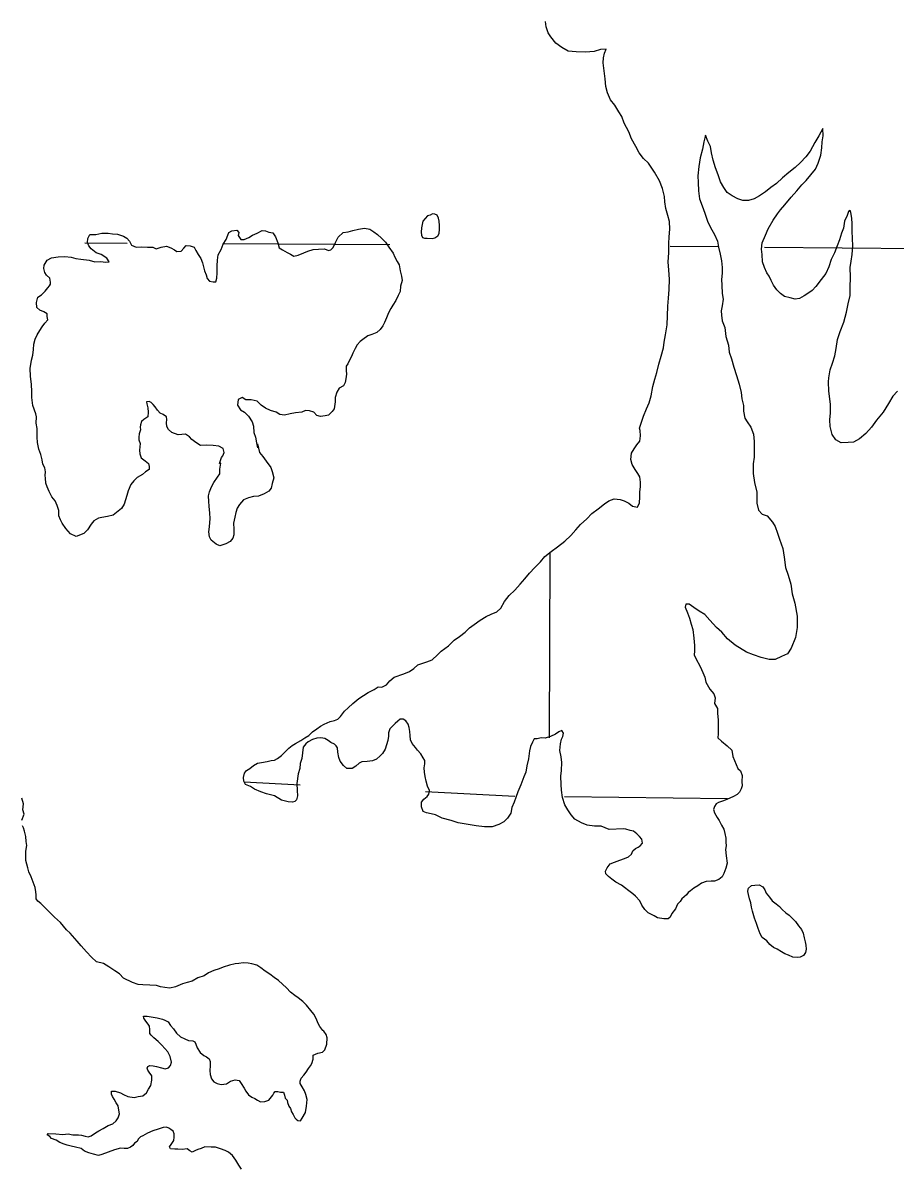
# Model space of a CAD drawing. Extents: x 77230 to 630905, y 790554 to 1662844.
# Drawn here: x 318299 to 326622, y 1576538 to 1587473 of the extents above; entities that cross this region are included whole.
import ezdxf

# ---------------------------------------------------------------- set-up
doc = ezdxf.new("R2010")
doc.units = 0
for name, color, linetype in [('Level 15', 7, 'Continuous'), ('Level 16', 7, 'Continuous'), ('Level 17', 7, 'Continuous')]:
    doc.layers.add(name, color=color, linetype=linetype)

msp = doc.modelspace()

# ---------------------------------------------------------------- linework, layer by layer
at = {"layer": 'Level 15'}
for points in [[(318891, 1585374), (319293, 1585372)], [(320206, 1585368), (321799, 1585360)], [(324476, 1585343), (324938, 1585339)], [(325377, 1585335), (328341, 1585307), (328492, 1585305)], [(323325, 1580651), (323331, 1582416)]]:
    msp.add_lwpolyline(points, dxfattribs=at)
at = {"layer": 'Level 16'}
for points in [[(320946, 1580201), (320411, 1580229)], [(322992, 1580091), (322141, 1580137)], [(325024, 1580069), (323466, 1580088)]]:
    msp.add_lwpolyline(points, dxfattribs=at)
at = {"layer": 'Level 17'}
for points in [[(324182, 1583608), (324221, 1583722), (324249, 1583792), (324276, 1583848), (324294, 1583915), (324311, 1584003), (324330, 1584075), (324348, 1584137), (324369, 1584217), (324390, 1584292), (324412, 1584372), (324417, 1584426), (324431, 1584498), (324448, 1584594), (324451, 1584678), (324454, 1584770), (324460, 1584848), (324465, 1584930), (324468, 1585027), (324462, 1585113), (324457, 1585195), (324462, 1585279), (324462, 1585369), (324467, 1585433), (324471, 1585505), (324468, 1585579), (324452, 1585637), (324433, 1585703), (324425, 1585765), (324420, 1585817), (324404, 1585893), (324373, 1585966), (324326, 1586050), (324268, 1586134), (324220, 1586181), (324181, 1586233), (324149, 1586293), (324106, 1586368), (324080, 1586434), (324037, 1586516), (324015, 1586580), (323987, 1586626), (323948, 1586689), (323906, 1586739), (323877, 1586807), (323863, 1586865), (323854, 1586939), (323850, 1586991), (323844, 1587041), (323837, 1587091), (323839, 1587139), (323850, 1587183), (323864, 1587223), (323812, 1587219), (323751, 1587200), (323669, 1587193), (323577, 1587197), (323501, 1587204), (323443, 1587238), (323383, 1587279), (323338, 1587341), (323310, 1587377), (323292, 1587437), (323285, 1587488)], [(326165, 1585636), (326139, 1585580), (326131, 1585514), (326111, 1585466), (326093, 1585403), (326069, 1585345), (326043, 1585279), (326011, 1585215), (325991, 1585147), (325961, 1585083), (325917, 1585025), (325867, 1584959), (325831, 1584921), (325789, 1584891), (325755, 1584869), (325711, 1584843), (325669, 1584837), (325620, 1584849), (325568, 1584863), (325530, 1584893), (325492, 1584925), (325462, 1584971), (325438, 1585017), (325420, 1585058), (325398, 1585090), (325375, 1585138), (325357, 1585194), (325353, 1585262), (325347, 1585316), (325353, 1585376), (325385, 1585448), (325411, 1585510), (325459, 1585592), (325501, 1585651), (325529, 1585691), (325569, 1585737), (325631, 1585809), (325685, 1585871), (325731, 1585927), (325775, 1585971), (325819, 1586023), (325861, 1586079), (325889, 1586135), (325915, 1586211), (325923, 1586281), (325927, 1586337), (325935, 1586397), (325933, 1586465), (325893, 1586395), (325857, 1586331), (325811, 1586249), (325769, 1586195), (325721, 1586141), (325669, 1586095), (325607, 1586047), (325549, 1585995), (325489, 1585942), (325437, 1585902), (325384, 1585860), (325328, 1585824), (325276, 1585796), (325224, 1585780), (325168, 1585778), (325120, 1585796), (325068, 1585822), (325020, 1585854), (324989, 1585902), (324955, 1585958), (324935, 1586024), (324907, 1586091), (324887, 1586163), (324871, 1586233), (324859, 1586295), (324836, 1586345), (324812, 1586403), (324796, 1586337), (324784, 1586267), (324763, 1586187), (324749, 1586103), (324741, 1586015), (324743, 1585951), (324745, 1585871), (324755, 1585795), (324781, 1585729), (324805, 1585659), (324832, 1585581), (324862, 1585520), (324898, 1585454), (324926, 1585392), (324936, 1585332), (324952, 1585266), (324966, 1585204), (324971, 1585140), (324971, 1585086), (324965, 1585026), (324969, 1584972), (324971, 1584892), (324981, 1584838), (324971, 1584774), (324963, 1584726), (324967, 1584686)], [(322206, 1585417), (322230, 1585423), (322258, 1585441), (322270, 1585463), (322274, 1585505), (322275, 1585539), (322271, 1585581), (322265, 1585609), (322253, 1585639), (322231, 1585649), (322209, 1585653), (322185, 1585639), (322161, 1585631), (322139, 1585606), (322115, 1585580), (322108, 1585550), (322102, 1585518), (322098, 1585478), (322104, 1585448), (322113, 1585426), (322131, 1585420), (322155, 1585418)], [(326196, 1585048), (326195, 1585138), (326203, 1585200), (326213, 1585262), (326219, 1585344), (326215, 1585420), (326211, 1585484), (326213, 1585556), (326209, 1585610), (326201, 1585664), (326193, 1585682), (326177, 1585674), (326165, 1585636)], [(320819, 1585284), (320851, 1585266), (320885, 1585248), (320925, 1585257), (320980, 1585281), (321018, 1585295), (321070, 1585310), (321120, 1585316), (321178, 1585317), (321216, 1585301), (321238, 1585307), (321259, 1585329), (321281, 1585379), (321308, 1585430), (321354, 1585472), (321402, 1585480), (321446, 1585493), (321501, 1585505), (321559, 1585514), (321609, 1585504), (321649, 1585480), (321683, 1585455), (321720, 1585419), (321758, 1585381), (321792, 1585333), (321832, 1585276), (321849, 1585238), (321871, 1585198), (321889, 1585164), (321898, 1585108), (321912, 1585058), (321918, 1585014), (321903, 1584960), (321899, 1584910), (321880, 1584872), (321858, 1584826), (321830, 1584781), (321811, 1584749), (321787, 1584707), (321768, 1584659), (321750, 1584615), (321734, 1584583), (321707, 1584548), (321675, 1584518), (321629, 1584500), (321591, 1584489), (321542, 1584453), (321518, 1584435), (321488, 1584403), (321469, 1584368), (321447, 1584322), (321433, 1584290), (321420, 1584262), (321398, 1584220), (321382, 1584198), (321383, 1584156), (321387, 1584122), (321381, 1584078), (321373, 1584041), (321358, 1584011), (321316, 1583987), (321294, 1583949), (321279, 1583899), (321277, 1583857), (321272, 1583813), (321268, 1583790), (321250, 1583766), (321214, 1583732), (321182, 1583724), (321139, 1583717), (321105, 1583727), (321074, 1583759), (321032, 1583773), (320996, 1583774), (320961, 1583760), (320901, 1583754), (320849, 1583743), (320795, 1583731), (320749, 1583738), (320715, 1583758), (320661, 1583776), (320615, 1583799), (320573, 1583825), (320535, 1583863), (320477, 1583876), (320425, 1583876), (320391, 1583898), (320353, 1583879), (320348, 1583825), (320374, 1583781), (320412, 1583760), (320450, 1583720), (320487, 1583666), (320499, 1583626), (320501, 1583564), (320518, 1583520), (320528, 1583466), (320538, 1583419)], [(318531, 1584673), (318529, 1584697), (318497, 1584717), (318459, 1584731), (318432, 1584759), (318428, 1584805), (318440, 1584855), (318475, 1584879), (318511, 1584913), (318535, 1584947), (318551, 1584966), (318562, 1584982), (318562, 1585000), (318556, 1585038), (318524, 1585065), (318508, 1585093), (318499, 1585131), (318501, 1585163), (318529, 1585210), (318572, 1585232), (318636, 1585240), (318698, 1585245), (318758, 1585237), (318804, 1585224), (318852, 1585220), (318930, 1585209), (318986, 1585195), (319040, 1585196), (319089, 1585190), (319123, 1585194), (319101, 1585230), (319045, 1585264), (318999, 1585281), (318949, 1585317), (318929, 1585347), (318914, 1585377), (318918, 1585415), (318938, 1585455), (318996, 1585455), (319051, 1585466), (319111, 1585466), (319153, 1585461), (319201, 1585457), (319257, 1585439), (319291, 1585420), (319315, 1585390), (319336, 1585352), (319378, 1585334), (319426, 1585337), (319487, 1585333), (319537, 1585334), (319571, 1585318), (319619, 1585332), (319669, 1585343), (319711, 1585327), (319745, 1585307), (319769, 1585293), (319809, 1585296), (319833, 1585324), (319858, 1585348), (319896, 1585346), (319934, 1585333), (319949, 1585301), (319971, 1585265), (319997, 1585225), (320011, 1585185), (320022, 1585147), (320032, 1585109), (320046, 1585071), (320056, 1585036), (320079, 1585010), (320115, 1585004), (320141, 1585004), (320150, 1585038), (320152, 1585088), (320151, 1585154), (320155, 1585208), (320162, 1585261), (320190, 1585311), (320210, 1585363), (320239, 1585407), (320253, 1585449), (320264, 1585475), (320292, 1585488), (320340, 1585496), (320358, 1585472), (320353, 1585446), (320377, 1585408), (320411, 1585407), (320454, 1585425), (320490, 1585449), (320534, 1585468), (320582, 1585494), (320614, 1585490), (320644, 1585476), (320684, 1585471), (320710, 1585431), (320732, 1585375), (320745, 1585327), (320777, 1585307), (320819, 1585284)], [(322155, 1585418), (322206, 1585417)], [(326646, 1583961), (326600, 1583911), (326560, 1583843), (326508, 1583760), (326444, 1583682), (326396, 1583616), (326342, 1583556), (326282, 1583506), (326224, 1583474), (326174, 1583470), (326106, 1583468), (326057, 1583494), (326021, 1583546), (326003, 1583622), (325999, 1583686), (326005, 1583754), (326005, 1583832), (325999, 1583888), (325991, 1583960), (325986, 1584048), (325990, 1584088), (326004, 1584162), (326026, 1584228), (326046, 1584298), (326060, 1584366), (326072, 1584452), (326098, 1584528), (326134, 1584618), (326160, 1584714), (326174, 1584794), (326192, 1584872), (326194, 1584948), (326196, 1585048)], [(319264, 1582880), (319240, 1582840), (319208, 1582816), (319161, 1582775), (319105, 1582765), (319051, 1582754), (319019, 1582748), (318976, 1582722), (318950, 1582690), (318914, 1582637), (318881, 1582603), (318807, 1582572), (318753, 1582600), (318707, 1582650), (318674, 1582699), (318656, 1582733), (318642, 1582771), (318640, 1582821), (318627, 1582869), (318607, 1582913), (318575, 1582953), (318550, 1583001), (318530, 1583048), (318518, 1583082), (318513, 1583130), (318511, 1583154), (318513, 1583190), (318509, 1583228), (318490, 1583262), (318482, 1583306), (318468, 1583354), (318449, 1583406), (318439, 1583470), (318436, 1583520), (318436, 1583554), (318434, 1583602), (318425, 1583654), (318427, 1583714), (318423, 1583742), (318394, 1583822), (318383, 1583900), (318383, 1583958), (318380, 1584024), (318372, 1584104), (318369, 1584176), (318381, 1584254), (318392, 1584302), (318398, 1584358), (318403, 1584408), (318415, 1584456), (318433, 1584496), (318460, 1584539), (318482, 1584573), (318509, 1584609), (318535, 1584639), (318531, 1584673)], [(324967, 1584686), (324971, 1584630), (324997, 1584568), (325006, 1584480), (325032, 1584398), (325040, 1584332), (325060, 1584268), (325084, 1584190), (325108, 1584110), (325133, 1584026), (325153, 1583946), (325161, 1583886), (325175, 1583822), (325177, 1583768), (325187, 1583702), (325211, 1583668), (325245, 1583616), (325270, 1583549), (325278, 1583479), (325276, 1583409), (325278, 1583331), (325268, 1583265), (325268, 1583175), (325280, 1583089), (325302, 1582997), (325303, 1582891), (325317, 1582825), (325355, 1582787), (325401, 1582771), (325453, 1582709), (325477, 1582667), (325501, 1582605), (325520, 1582547), (325552, 1582457), (325564, 1582375), (325576, 1582277), (325602, 1582205), (325626, 1582119), (325639, 1582025), (325665, 1581937), (325687, 1581814), (325687, 1581704), (325671, 1581610), (325629, 1581509), (325595, 1581455), (325539, 1581427), (325479, 1581401), (325419, 1581401), (325343, 1581419), (325271, 1581443), (325204, 1581469), (325096, 1581537), (325022, 1581597), (324970, 1581660), (324919, 1581706), (324853, 1581774), (324807, 1581830), (324753, 1581860), (324703, 1581896), (324658, 1581926), (324626, 1581928), (324618, 1581898), (324641, 1581846), (324659, 1581794), (324677, 1581736), (324691, 1581686), (324701, 1581602), (324709, 1581532), (324709, 1581478), (324705, 1581444), (324719, 1581408), (324762, 1581332), (324788, 1581274), (324808, 1581230), (324816, 1581182), (324854, 1581116), (324892, 1581072), (324906, 1581034), (324898, 1580980), (324927, 1580932), (324927, 1580884), (324935, 1580825), (324935, 1580753), (324935, 1580691), (324931, 1580651), (324967, 1580619), (325021, 1580575), (325063, 1580533), (325074, 1580475), (325088, 1580435)], [(320536, 1583457), (320557, 1583373), (320589, 1583337), (320621, 1583293), (320664, 1583231), (320678, 1583193), (320694, 1583134), (320677, 1583079), (320667, 1583033), (320645, 1583005), (320602, 1582979), (320546, 1582958), (320498, 1582954), (320450, 1582942), (320405, 1582923), (320367, 1582877), (320343, 1582843), (320330, 1582801), (320322, 1582756), (320307, 1582700), (320311, 1582644), (320312, 1582588), (320302, 1582556), (320276, 1582524), (320234, 1582504), (320179, 1582485), (320143, 1582501), (320094, 1582539), (320078, 1582570), (320072, 1582618), (320080, 1582664), (320087, 1582745), (320082, 1582797), (320076, 1582861), (320072, 1582907), (320071, 1582961), (320079, 1582999), (320098, 1583047), (320120, 1583089), (320154, 1583139), (320177, 1583172), (320179, 1583214), (320186, 1583274), (320176, 1583270), (320194, 1583326), (320208, 1583344), (320219, 1583376), (320211, 1583414), (320167, 1583434), (320115, 1583441), (320053, 1583443), (319993, 1583442), (319949, 1583470), (319911, 1583500), (319887, 1583525), (319849, 1583549), (319781, 1583543), (319719, 1583564), (319687, 1583594), (319671, 1583622), (319668, 1583656), (319672, 1583690), (319668, 1583714), (319638, 1583736), (319608, 1583749), (319582, 1583779), (319561, 1583811), (319543, 1583833), (319523, 1583853), (319505, 1583861), (319479, 1583858), (319481, 1583840), (319490, 1583800), (319494, 1583758), (319490, 1583716), (319451, 1583690), (319429, 1583670), (319421, 1583638), (319419, 1583616), (319422, 1583590), (319408, 1583554), (319406, 1583522), (319406, 1583494), (319417, 1583460), (319415, 1583430), (319411, 1583398), (319415, 1583362), (319428, 1583324), (319464, 1583296), (319496, 1583268), (319504, 1583242), (319502, 1583212), (319469, 1583190), (319441, 1583166), (319389, 1583135), (319356, 1583105), (319330, 1583069), (319303, 1583008), (319291, 1582964), (319277, 1582924), (319264, 1582880)], [(323089, 1582168), (323134, 1582222), (323185, 1582277), (323237, 1582331), (323280, 1582382), (323340, 1582430), (323399, 1582475), (323471, 1582527), (323528, 1582584), (323576, 1582638), (323621, 1582687), (323679, 1582741), (323728, 1582791), (323788, 1582836), (323849, 1582884), (323889, 1582913), (323942, 1582931), (323998, 1582926), (324038, 1582914), (324082, 1582890), (324115, 1582863), (324163, 1582853), (324182, 1582895), (324186, 1582947), (324185, 1582995), (324191, 1583049), (324193, 1583091), (324186, 1583143), (324168, 1583173), (324140, 1583213), (324113, 1583261), (324099, 1583309), (324107, 1583369), (324132, 1583409), (324156, 1583447), (324185, 1583483), (324193, 1583532), (324189, 1583584), (324182, 1583608)], [(321441, 1580358), (321391, 1580360), (321357, 1580389), (321327, 1580431), (321314, 1580465), (321304, 1580517), (321300, 1580557), (321289, 1580577), (321273, 1580591), (321237, 1580607), (321211, 1580626), (321179, 1580646), (321141, 1580652), (321103, 1580650), (321062, 1580637), (321022, 1580615), (321000, 1580595), (320974, 1580562), (320967, 1580508), (320959, 1580456), (320946, 1580408), (320940, 1580360), (320926, 1580308), (320913, 1580216), (320916, 1580150), (320920, 1580098), (320911, 1580060), (320893, 1580044), (320871, 1580039), (320831, 1580041), (320765, 1580059), (320701, 1580098), (320623, 1580117), (320569, 1580137), (320509, 1580163), (320469, 1580188), (320424, 1580206), (320408, 1580240), (320404, 1580274), (320414, 1580314), (320433, 1580342), (320463, 1580360), (320499, 1580389), (320537, 1580409), (320576, 1580417), (320628, 1580426), (320668, 1580436), (320698, 1580440), (320728, 1580456), (320765, 1580483), (320809, 1580525), (320837, 1580555), (320868, 1580578), (320900, 1580598), (320952, 1580626), (320990, 1580651), (321027, 1580673), (321063, 1580709), (321105, 1580738), (321140, 1580762), (321174, 1580782), (321230, 1580807), (321272, 1580819), (321305, 1580831), (321329, 1580855), (321367, 1580906), (321404, 1580938), (321448, 1580980), (321505, 1581027), (321595, 1581084), (321652, 1581114), (321688, 1581140), (321724, 1581137), (321770, 1581159), (321799, 1581197), (321843, 1581230), (321934, 1581264), (321988, 1581285), (322028, 1581313), (322069, 1581348), (322107, 1581362), (322153, 1581378), (322205, 1581397), (322256, 1581445), (322290, 1581479), (322361, 1581530), (322415, 1581584), (322464, 1581619), (322518, 1581659), (322562, 1581702), (322605, 1581734), (322663, 1581774), (322718, 1581809), (322768, 1581833), (322820, 1581854), (322861, 1581890), (322895, 1581954), (322940, 1582011), (322994, 1582061), (323045, 1582118), (323089, 1582168)], [(324030, 1579784), (323892, 1579777), (323816, 1579809), (323754, 1579808), (323682, 1579820), (323630, 1579841), (323566, 1579877), (323530, 1579918), (323499, 1579964), (323471, 1580012), (323448, 1580084), (323438, 1580154), (323434, 1580208), (323433, 1580286), (323440, 1580340), (323442, 1580416), (323435, 1580470), (323423, 1580532), (323430, 1580594), (323438, 1580640), (323452, 1580666), (323458, 1580698), (323443, 1580722), (323412, 1580710), (323380, 1580688), (323334, 1580665), (323284, 1580649), (323246, 1580651), (323207, 1580644), (323177, 1580644), (323161, 1580610), (323143, 1580570), (323134, 1580528), (323122, 1580451), (323109, 1580385), (323097, 1580325), (323080, 1580281), (323052, 1580203), (323021, 1580136), (323002, 1580082), (322988, 1580038), (322964, 1579988), (322955, 1579932), (322923, 1579886), (322888, 1579851), (322840, 1579825), (322776, 1579804), (322704, 1579804), (322623, 1579811), (322547, 1579825), (322451, 1579840), (322387, 1579863), (322301, 1579887), (322235, 1579918), (322195, 1579928), (322151, 1579937), (322117, 1579949), (322102, 1579995), (322104, 1580039), (322126, 1580067), (322155, 1580092), (322173, 1580114), (322179, 1580150), (322159, 1580192), (322146, 1580240), (322136, 1580284), (322130, 1580325), (322127, 1580365), (322133, 1580404), (322135, 1580436), (322119, 1580461), (322096, 1580501), (322064, 1580533), (322046, 1580561), (322014, 1580599), (321997, 1580633), (321993, 1580673), (321991, 1580713), (321984, 1580751), (321976, 1580781), (321952, 1580814), (321926, 1580830), (321900, 1580830), (321876, 1580812), (321850, 1580790), (321831, 1580771), (321801, 1580739), (321789, 1580701), (321786, 1580667), (321782, 1580627), (321768, 1580585), (321757, 1580543), (321731, 1580504), (321707, 1580480), (321672, 1580448), (321634, 1580432), (321584, 1580427), (321534, 1580423), (321506, 1580409), (321477, 1580382), (321441, 1580358)], [(325088, 1580435), (325120, 1580359), (325147, 1580337), (325163, 1580292), (325161, 1580237), (325164, 1580193), (325154, 1580165), (325138, 1580135), (325114, 1580111), (325081, 1580091), (325045, 1580076), (325001, 1580058), (324975, 1580048), (324937, 1580036), (324914, 1580023), (324900, 1579997), (324890, 1579967), (324900, 1579937), (324923, 1579893), (324943, 1579862), (324967, 1579820), (324989, 1579780), (324998, 1579738), (325006, 1579694), (325008, 1579656), (325009, 1579622), (325005, 1579586), (325009, 1579526), (325018, 1579456), (325006, 1579410), (324987, 1579358), (324971, 1579325), (324939, 1579299), (324898, 1579285), (324866, 1579285), (324820, 1579282), (324776, 1579264), (324740, 1579240), (324703, 1579217), (324671, 1579193), (324647, 1579175), (324631, 1579155), (324586, 1579116), (324570, 1579092), (324546, 1579064), (324525, 1579022), (324491, 1578977), (324477, 1578941), (324455, 1578925), (324416, 1578925), (324354, 1578934), (324322, 1578954), (324265, 1578984), (324233, 1579013), (324205, 1579055), (324185, 1579097), (324146, 1579141), (324120, 1579165), (324080, 1579194), (324040, 1579224), (324010, 1579248), (323958, 1579275), (323918, 1579303), (323886, 1579329), (323861, 1579355), (323857, 1579381), (323873, 1579411), (323903, 1579449), (323944, 1579465), (323994, 1579486), (324040, 1579502), (324078, 1579517), (324105, 1579543), (324119, 1579575), (324145, 1579597), (324171, 1579609), (324190, 1579621), (324210, 1579648), (324206, 1579684), (324184, 1579711), (324156, 1579737), (324126, 1579761), (324094, 1579769), (324052, 1579780), (324030, 1579784)], [(318287, 1579868), (318309, 1579924), (318297, 1579964), (318303, 1580022), (318288, 1580076)], [(320269, 1578482), (320209, 1578463), (320173, 1578449), (320121, 1578431), (320069, 1578409), (320027, 1578383), (319969, 1578361), (319915, 1578331), (319867, 1578317), (319821, 1578305), (319754, 1578275), (319700, 1578263), (319652, 1578271), (319612, 1578277), (319574, 1578288), (319510, 1578292), (319444, 1578296), (319398, 1578300), (319343, 1578318), (319259, 1578360), (319221, 1578400), (319177, 1578428), (319119, 1578466), (319067, 1578498), (319000, 1578514), (318954, 1578559), (318904, 1578611), (318856, 1578667), (318816, 1578713), (318794, 1578739), (318751, 1578787), (318715, 1578819), (318657, 1578891), (318599, 1578941), (318563, 1578979), (318531, 1579011), (318500, 1579039), (318470, 1579071), (318440, 1579095), (318426, 1579116), (318424, 1579154), (318422, 1579182), (318416, 1579224), (318396, 1579276), (318378, 1579326), (318356, 1579374), (318346, 1579412), (318327, 1579482), (318327, 1579522), (318327, 1579572), (318335, 1579626), (318331, 1579662), (318325, 1579710), (318313, 1579762), (318305, 1579792), (318293, 1579812)], [(325251, 1579244), (325283, 1579248), (325325, 1579250), (325361, 1579229), (325379, 1579201), (325393, 1579169), (325422, 1579131), (325450, 1579097), (325486, 1579067), (325518, 1579042), (325544, 1579014), (325578, 1578984), (325611, 1578960), (325643, 1578929), (325671, 1578899), (325699, 1578859), (325717, 1578839), (325729, 1578823), (325744, 1578789), (325756, 1578745), (325764, 1578705), (325770, 1578673), (325773, 1578635), (325767, 1578603), (325749, 1578575), (325717, 1578559), (325688, 1578557), (325646, 1578560), (325604, 1578578), (325570, 1578592), (325539, 1578612), (325497, 1578635), (325461, 1578651), (325427, 1578679), (325399, 1578715), (325353, 1578748), (325333, 1578782), (325316, 1578834), (325300, 1578882), (325280, 1578932), (325261, 1579000), (325251, 1579038), (325246, 1579078), (325234, 1579115), (325222, 1579157), (325216, 1579185), (325219, 1579209), (325224, 1579218)], [(325224, 1579218), (325251, 1579244)], [(319765, 1577835), (319803, 1577799), (319845, 1577779), (319878, 1577765), (319920, 1577761), (319938, 1577751), (319950, 1577729), (319960, 1577693), (319990, 1577651), (320026, 1577621), (320052, 1577609), (320076, 1577589), (320086, 1577563), (320084, 1577523), (320082, 1577479), (320086, 1577439), (320097, 1577399), (320119, 1577370), (320153, 1577354), (320191, 1577344), (320243, 1577352), (320281, 1577378), (320323, 1577390), (320361, 1577382), (320383, 1577354), (320409, 1577310), (320427, 1577282), (320450, 1577246), (320484, 1577224), (320512, 1577212), (320538, 1577194), (320566, 1577180), (320608, 1577182), (320646, 1577196), (320684, 1577244), (320694, 1577262), (320706, 1577278), (320732, 1577278), (320756, 1577273), (320784, 1577271), (320794, 1577243), (320800, 1577215), (320819, 1577195), (320825, 1577173), (320837, 1577139), (320851, 1577115), (320863, 1577085), (320879, 1577057), (320893, 1577027), (320905, 1577013), (320923, 1577001), (320949, 1576999), (320965, 1577023), (320995, 1577079), (321005, 1577139), (321011, 1577201), (320997, 1577249), (320985, 1577283), (320963, 1577323), (320945, 1577355), (320943, 1577377), (320953, 1577405), (320979, 1577435), (321001, 1577463), (321025, 1577497), (321043, 1577523), (321055, 1577545), (321067, 1577585), (321070, 1577623), (321113, 1577643), (321157, 1577653), (321179, 1577675), (321199, 1577729), (321201, 1577789), (321192, 1577821), (321170, 1577855), (321160, 1577861), (321132, 1577897), (321114, 1577933), (321100, 1577967), (321076, 1578015), (321046, 1578051), (321006, 1578101), (320971, 1578137), (320925, 1578173), (320895, 1578193), (320851, 1578227), (320813, 1578268), (320775, 1578302), (320737, 1578336), (320697, 1578364), (320654, 1578398), (320612, 1578426), (320570, 1578458), (320530, 1578482), (320484, 1578496), (320448, 1578502), (320400, 1578506), (320360, 1578500), (320323, 1578496), (320269, 1578482)], [(319540, 1576903), (319486, 1576881), (319444, 1576855), (319420, 1576846), (319398, 1576822), (319388, 1576802), (319364, 1576784), (319346, 1576764), (319326, 1576746), (319296, 1576734), (319264, 1576734), (319230, 1576736), (319173, 1576722), (319111, 1576698), (319053, 1576678), (319021, 1576668), (318971, 1576680), (318929, 1576694), (318887, 1576708), (318855, 1576734), (318801, 1576748), (318760, 1576757), (318720, 1576767), (318692, 1576775), (318650, 1576791), (318616, 1576813), (318570, 1576829), (318554, 1576847), (318530, 1576865), (318538, 1576877), (318614, 1576873), (318680, 1576869), (318730, 1576875), (318776, 1576863), (318830, 1576866), (318858, 1576862), (318893, 1576852), (318921, 1576846), (318951, 1576854), (318991, 1576884), (319023, 1576904), (319063, 1576924), (319111, 1576952), (319157, 1576968), (319187, 1576998), (319209, 1577026), (319219, 1577066), (319215, 1577100), (319207, 1577142), (319187, 1577170), (319169, 1577204), (319155, 1577230), (319145, 1577254), (319143, 1577280), (319179, 1577282), (319229, 1577264), (319257, 1577248), (319299, 1577230), (319361, 1577220), (319397, 1577230), (319443, 1577236), (319477, 1577264), (319497, 1577299), (319519, 1577335), (319529, 1577387), (319529, 1577427), (319503, 1577461), (319491, 1577480), (319483, 1577502), (319491, 1577518), (319511, 1577527), (319541, 1577523), (319573, 1577517), (319621, 1577505), (319657, 1577493), (319687, 1577503), (319707, 1577525), (319715, 1577557), (319705, 1577613), (319681, 1577655), (319653, 1577687), (319625, 1577721), (319589, 1577755), (319549, 1577789), (319523, 1577814), (319509, 1577830), (319509, 1577868), (319506, 1577900), (319494, 1577920), (319472, 1577948), (319452, 1577978), (319450, 1577996), (319484, 1577996), (319542, 1577986), (319579, 1577981), (319631, 1577967), (319653, 1577959), (319685, 1577941), (319707, 1577909), (319735, 1577877), (319765, 1577835)], [(320386, 1576536), (320358, 1576576), (320332, 1576622), (320300, 1576668), (320262, 1576700), (320230, 1576716), (320184, 1576732), (320138, 1576746), (320095, 1576746), (320035, 1576749), (320001, 1576735), (319969, 1576725), (319947, 1576715), (319915, 1576699), (319891, 1576713), (319867, 1576731), (319817, 1576725), (319777, 1576727), (319747, 1576727), (319707, 1576731), (319697, 1576749), (319713, 1576773), (319739, 1576811), (319743, 1576843), (319743, 1576873), (319732, 1576901), (319710, 1576915), (319690, 1576927), (319670, 1576937), (319638, 1576933), (319588, 1576917), (319540, 1576903)]]:
    msp.add_lwpolyline(points, dxfattribs=at)

doc.saveas('drawing.dxf')
